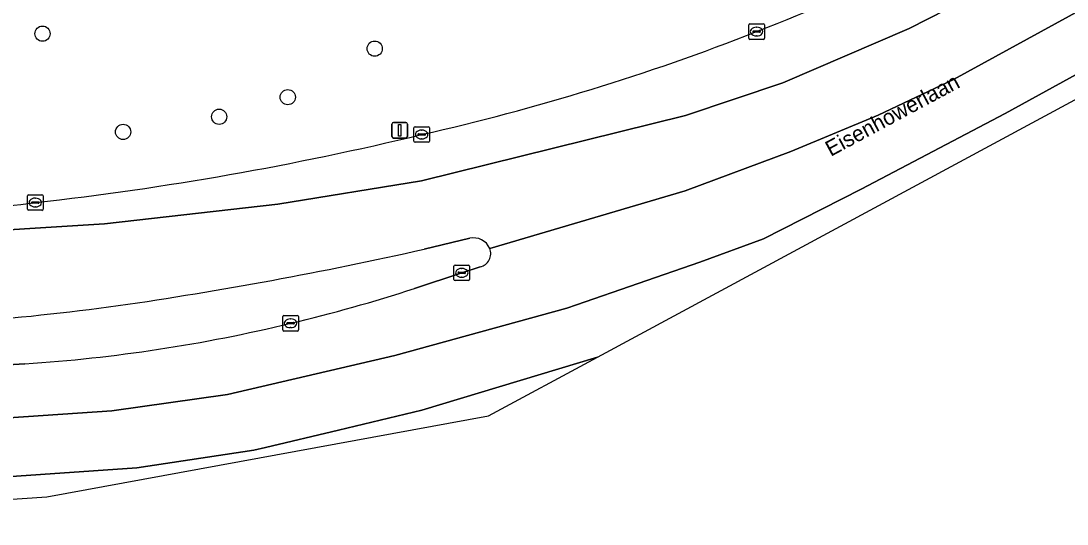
# Model space of a CAD drawing. Extents: x 162417 to 163722, y 384268 to 385417.
# Drawn here: x 162911.4 to 162978.6, y 384268.4 to 384300.7 of the extents above; entities that cross this region are included whole.
import ezdxf

# ---------------------------------------------------------------- set-up
doc = ezdxf.new("R2010")
doc.units = 0
for name, color, linetype in [('IMGEO_Berm_groen', 7, 'Continuous'), ('IMGEO_Berm_open', 7, 'Continuous'), ('IMGEO_Boom', 7, 'Continuous'), ('IMGEO_Kolk', 7, 'Continuous'), ('IMGEO_Lichtmast', 7, 'Continuous'), ('IMGEO_Openbare_ruimte_label', 7, 'Continuous'), ('IMGEO_Rijbaan_regionaal_gesloten', 7, 'Continuous')]:
    doc.layers.add(name, color=color, linetype=linetype)

msp = doc.modelspace()

# ---------------------------------------------------------------- linework, layer by layer
at = {"layer": 'IMGEO_Berm_groen'}
for centre, radius, start, end in [((162877.734, 384505.39), 220.762, 291.49467, 297.35289), ((162904.713, 384437.185), 147.415, 282.6931, 291.45135), ((162889.947, 384488.685), 200.924, 276.38224, 283.57393), ((162897.906, 384401.341), 113.251, 273.52382, 277.29266)]:
    msp.add_arc(centre, radius, start, end, dxfattribs=at)
at = {"layer": 'IMGEO_Berm_open'}
for points in [[(162940.195, 384286.71), (162937.266, 384286.016)], [(162936.646, 384283.494), (162939.682, 384284.494), (162940.867, 384284.87)], [(162880.35, 384276.778), (162880.557, 384276.791), (162887.921, 384277.251), (162905.39, 384278.294), (162911.617, 384278.658)]]:
    msp.add_lwpolyline(points, dxfattribs=at)
for centre, radius, start, end in [((162940.446, 384285.611), 1.127, 23.52859, 102.84262), ((162881.183, 384534.877), 255.102, 278.20963, 282.70004), ((162940.663, 384285.728), 0.882, 283.40658, 22.20033), ((162905.852, 384377.778), 99.185, 283.30824, 288.08778), ((162894.73, 384450.545), 169.705, 270.99235, 277.74837), ((162905.197, 384378.18), 99.728, 273.69077, 283.62087)]:
    msp.add_arc(centre, radius, start, end, dxfattribs=at)
at = {"layer": 'IMGEO_Boom'}
for centre in [(162912.748, 384299.847), (162934.088, 384298.886), (162928.502, 384295.77), (162924.098, 384294.515), (162917.924, 384293.54)]:
    msp.add_circle(centre, 0.489, dxfattribs=at)
at = {"layer": 'IMGEO_Kolk'}
for p, q in [((162958.121, 384299.557), (162958.121, 384300.409)), ((162958.196, 384300.483), (162959.048, 384300.483)), ((162958.609, 384300.263), (162958.634, 384300.263)), ((162959.122, 384300.409), (162959.122, 384299.557)), ((162959.048, 384299.483), (162958.196, 384299.483)), ((162958.38, 384299.977), (162958.38, 384299.989)), ((162958.818, 384299.94), (162958.42, 384299.94)), ((162958.423, 384300.026), (162958.821, 384300.026)), ((162958.632, 384299.703), (162958.607, 384299.703)), ((162958.864, 384299.989), (162958.864, 384299.977)), ((162936.603, 384292.949), (162936.603, 384293.801)), ((162936.678, 384293.875), (162937.53, 384293.875)), ((162936.905, 384293.418), (162937.303, 384293.418)), ((162937.091, 384293.655), (162937.116, 384293.655)), ((162937.604, 384293.801), (162937.604, 384292.949)), ((162937.53, 384292.875), (162936.678, 384292.875)), ((162936.862, 384293.369), (162936.862, 384293.381)), ((162937.3, 384293.332), (162936.902, 384293.332)), ((162937.114, 384293.095), (162937.089, 384293.095)), ((162937.346, 384293.381), (162937.346, 384293.369)), ((162911.781, 384288.581), (162911.781, 384289.433)), ((162911.856, 384289.507), (162912.708, 384289.507)), ((162912.782, 384289.433), (162912.782, 384288.581)), ((162912.04, 384289.001), (162912.04, 384289.013)), ((162912.478, 384288.964), (162912.08, 384288.964)), ((162912.083, 384289.05), (162912.481, 384289.05)), ((162912.292, 384288.727), (162912.267, 384288.727)), ((162912.269, 384289.287), (162912.294, 384289.287)), ((162912.524, 384289.013), (162912.524, 384289.001)), ((162912.708, 384288.507), (162911.856, 384288.507)), ((162939.181, 384284.07), (162939.181, 384284.922)), ((162939.256, 384284.996), (162940.108, 384284.996)), ((162939.669, 384284.776), (162939.694, 384284.776)), ((162940.182, 384284.922), (162940.182, 384284.07)), ((162940.108, 384283.996), (162939.256, 384283.996)), ((162939.44, 384284.49), (162939.44, 384284.502)), ((162939.878, 384284.453), (162939.48, 384284.453)), ((162939.483, 384284.539), (162939.881, 384284.539)), ((162939.692, 384284.216), (162939.667, 384284.216)), ((162939.924, 384284.502), (162939.924, 384284.49)), ((162928.182, 384280.831), (162928.182, 384281.683)), ((162928.257, 384281.757), (162929.109, 384281.757)), ((162928.484, 384281.3), (162928.882, 384281.3)), ((162928.67, 384281.537), (162928.695, 384281.537)), ((162929.183, 384281.683), (162929.183, 384280.831)), ((162929.109, 384280.757), (162928.257, 384280.757)), ((162928.441, 384281.251), (162928.441, 384281.263)), ((162928.879, 384281.214), (162928.481, 384281.214)), ((162928.693, 384280.977), (162928.668, 384280.977)), ((162928.925, 384281.263), (162928.925, 384281.251))]:
    msp.add_line(p, q, dxfattribs=at)
for points in [[(162958.121, 384299.557), (162958.121, 384300.409)], [(162958.196, 384300.483), (162959.048, 384300.483)], [(162959.122, 384300.409), (162959.122, 384299.557)], [(162959.048, 384299.483), (162958.196, 384299.483)], [(162936.603, 384292.949), (162936.603, 384293.801)], [(162936.678, 384293.875), (162937.53, 384293.875)], [(162937.604, 384293.801), (162937.604, 384292.949)], [(162937.53, 384292.875), (162936.678, 384292.875)], [(162911.781, 384288.581), (162911.781, 384289.433)], [(162911.856, 384289.507), (162912.708, 384289.507)], [(162912.782, 384289.433), (162912.782, 384288.581)], [(162912.708, 384288.507), (162911.856, 384288.507)], [(162939.181, 384284.07), (162939.181, 384284.922)], [(162939.256, 384284.996), (162940.108, 384284.996)], [(162940.182, 384284.922), (162940.182, 384284.07)], [(162940.108, 384283.996), (162939.256, 384283.996)], [(162928.182, 384280.831), (162928.182, 384281.683)], [(162928.257, 384281.757), (162929.109, 384281.757)], [(162929.183, 384281.683), (162929.183, 384280.831)], [(162929.109, 384280.757), (162928.257, 384280.757)]]:
    msp.add_lwpolyline(points, dxfattribs=at)
for centre, radius, start, end in [((162958.198, 384300.407), 0.0765, 91.55205, 178.44795), ((162958.198, 384300.407), 0.0765, 91.55205, 178.44795), ((162959.046, 384300.407), 0.0765, 1.55205, 88.44795), ((162959.046, 384300.407), 0.0765, 1.55205, 88.44795), ((162958.198, 384299.559), 0.0765, 181.55205, 268.44795), ((162958.198, 384299.559), 0.0765, 181.55205, 268.44795), ((162958.42, 384299.986), 0.0403, 85.87752, 175.75265), ((162958.417, 384299.976), 0.0366, 178.93798, 274.71019), ((162958.821, 384299.983), 0.043, 264.86636, 352.45326), ((162958.825, 384299.988), 0.0386, 1.73085, 96.63898), ((162959.046, 384299.559), 0.0765, 271.55205, 358.44795), ((162959.046, 384299.559), 0.0765, 271.55205, 358.44795), ((162936.68, 384293.799), 0.0765, 91.55205, 178.44795), ((162936.68, 384293.799), 0.0765, 91.55205, 178.44795), ((162936.902, 384293.378), 0.0403, 85.87752, 175.75265), ((162937.307, 384293.38), 0.0386, 1.73085, 96.63898), ((162937.528, 384293.799), 0.0765, 1.55205, 88.44795), ((162937.528, 384293.799), 0.0765, 1.55205, 88.44795), ((162936.68, 384292.951), 0.0765, 181.55205, 268.44795), ((162936.68, 384292.951), 0.0765, 181.55205, 268.44795), ((162936.899, 384293.368), 0.0366, 178.93798, 274.71019), ((162937.303, 384293.375), 0.043, 264.86636, 352.45326), ((162937.528, 384292.951), 0.0765, 271.55205, 358.44795), ((162937.528, 384292.951), 0.0765, 271.55205, 358.44795), ((162911.858, 384289.431), 0.0765, 91.55205, 178.44795), ((162911.858, 384289.431), 0.0765, 91.55205, 178.44795), ((162912.706, 384289.431), 0.0765, 1.55205, 88.44795), ((162912.706, 384289.431), 0.0765, 1.55205, 88.44795), ((162912.08, 384289.01), 0.0403, 85.87752, 175.75265), ((162912.077, 384289), 0.0366, 178.93798, 274.71019), ((162912.481, 384289.007), 0.043, 264.86636, 352.45326), ((162912.485, 384289.012), 0.0386, 1.73085, 96.63898), ((162911.858, 384288.583), 0.0765, 181.55205, 268.44795), ((162911.858, 384288.583), 0.0765, 181.55205, 268.44795), ((162912.706, 384288.583), 0.0765, 271.55205, 358.44795), ((162912.706, 384288.583), 0.0765, 271.55205, 358.44795), ((162939.258, 384284.92), 0.0765, 91.55205, 178.44795), ((162939.258, 384284.92), 0.0765, 91.55205, 178.44795), ((162940.106, 384284.92), 0.0765, 1.55205, 88.44795), ((162940.106, 384284.92), 0.0765, 1.55205, 88.44795), ((162939.258, 384284.072), 0.0765, 181.55205, 268.44795), ((162939.258, 384284.072), 0.0765, 181.55205, 268.44795), ((162939.48, 384284.499), 0.0403, 85.87752, 175.75265), ((162939.477, 384284.489), 0.0366, 178.93798, 274.71019), ((162939.881, 384284.496), 0.043, 264.86636, 352.45326), ((162939.885, 384284.501), 0.0386, 1.73085, 96.63898), ((162940.106, 384284.072), 0.0765, 271.55205, 358.44795), ((162940.106, 384284.072), 0.0765, 271.55205, 358.44795), ((162928.259, 384281.681), 0.0765, 91.55205, 178.44795), ((162928.259, 384281.681), 0.0765, 91.55205, 178.44795), ((162928.481, 384281.26), 0.0403, 85.87752, 175.75265), ((162928.886, 384281.262), 0.0386, 1.73085, 96.63898), ((162929.107, 384281.681), 0.0765, 1.55205, 88.44795), ((162929.107, 384281.681), 0.0765, 1.55205, 88.44795), ((162928.259, 384280.833), 0.0765, 181.55205, 268.44795), ((162928.259, 384280.833), 0.0765, 181.55205, 268.44795), ((162928.478, 384281.25), 0.0366, 178.93798, 274.71019), ((162928.882, 384281.257), 0.043, 264.86636, 352.45326), ((162929.107, 384280.833), 0.0765, 271.55205, 358.44795), ((162929.107, 384280.833), 0.0765, 271.55205, 358.44795)]:
    msp.add_arc(centre, radius, start, end, dxfattribs=at)
for centre, major_axis, ratio, start_param, end_param in [((162958.608, 384299.983), (-0.387, 0.002), 0.722429, 4.712389, 7.853982), ((162958.633, 384299.983), (-0.39, 0.002), 0.717154, 1.570796, 4.712389), ((162937.09, 384293.375), (-0.387, 0.002), 0.722429, 4.712389, 7.853982), ((162937.115, 384293.375), (-0.39, 0.002), 0.717154, 1.570796, 4.712389), ((162912.268, 384289.007), (-0.387, 0.002), 0.722429, 4.712389, 7.853982), ((162912.293, 384289.007), (-0.39, 0.002), 0.717154, 1.570796, 4.712389), ((162939.668, 384284.496), (-0.387, 0.002), 0.722429, 4.712389, 7.853982), ((162939.693, 384284.496), (-0.39, 0.002), 0.717154, 1.570796, 4.712389), ((162928.669, 384281.257), (-0.387, 0.002), 0.722429, 4.712389, 7.853982), ((162928.694, 384281.257), (-0.39, 0.002), 0.717154, 1.570796, 4.712389)]:
    msp.add_ellipse(centre, major_axis=major_axis, ratio=ratio, start_param=start_param, end_param=end_param, dxfattribs=at)
at = {"layer": 'IMGEO_Lichtmast'}
for p, q in [((162935.295, 384294.147), (162936.085, 384294.147)), ((162936.085, 384294.147), (162935.295, 384294.147)), ((162935.195, 384293.247), (162935.195, 384294.047)), ((162935.195, 384294.047), (162935.195, 384293.247)), ((162936.185, 384294.047), (162936.185, 384293.247)), ((162936.185, 384293.247), (162936.185, 384294.047)), ((162936.085, 384293.147), (162935.295, 384293.147)), ((162935.295, 384293.147), (162936.085, 384293.147))]:
    msp.add_line(p, q, dxfattribs=at)
msp.add_lwpolyline([(162935.615, 384294.022), (162935.765, 384294.022), (162935.765, 384293.272), (162935.615, 384293.272), (162935.615, 384294.022)], dxfattribs=at)
for centre, start, end in [((162935.295, 384294.047), 90, 180), ((162935.295, 384294.047), 90, 180), ((162936.085, 384294.047), 0, 90), ((162936.085, 384294.047), 360, 90), ((162935.295, 384293.247), 180, 270), ((162935.295, 384293.247), 180, 270), ((162936.085, 384293.247), 270, 0), ((162936.085, 384293.247), 270, 0)]:
    msp.add_arc(centre, 0.1, start, end, dxfattribs=at)
at = {"layer": 'IMGEO_Rijbaan_regionaal_gesloten'}
for points in [[(163123.086, 384378.886), (163122.967, 384379.112), (163121.264, 384382.351), (163116.021, 384379.055), (163087.014, 384362.042), (163060.953, 384346.598), (163039.503, 384334.559), (163023.955, 384325.752), (162971.284, 384296.905), (162966.432, 384294.615), (162960.828, 384292.291), (162954.028, 384289.762), (162941.479, 384286.061)], [(162941.479, 384286.061), (162954.028, 384289.762), (162960.828, 384292.291), (162966.432, 384294.615), (162971.284, 384296.905), (163023.955, 384325.752), (163039.503, 384334.559), (163060.953, 384346.598), (163087.014, 384362.042), (163116.021, 384379.055), (163121.264, 384382.351)], [(162911.617, 384278.658), (162905.39, 384278.294), (162887.921, 384277.251), (162880.557, 384276.791), (162883.151, 384273.384), (162908.348, 384275.029), (162917.205, 384275.634), (162924.623, 384276.694), (162935.372, 384279.193), (162946.424, 384282.221), (162947.06, 384282.44), (162954.978, 384285.174), (162959.065, 384286.688), (162965.348, 384289.868), (162974.583, 384294.713), (163012.884, 384315.76), (163054.517, 384339.003), (163083.13, 384355.508), (163114.166, 384373.602), (163121.238, 384377.799), (163123.086, 384378.886)], [(162948.399, 384279.09), (163048.346, 384332.929), (163120.403, 384374.424)], [(163095.345, 384370.155), (163062.567, 384351.646), (163043.94, 384341.207), (163012.701, 384323.519), (162984.217, 384308.223), (162968.416, 384300.177), (162960.299, 384296.697), (162954.066, 384294.595), (162937.096, 384290.408), (162927.858, 384288.907), (162916.73, 384287.644), (162906.103, 384286.986), (162895.79, 384287.17), (162884.742, 384288.671), (162884.016, 384289.125), (162881.316, 384289.758), (162878.508, 384290.487), (162877.908, 384290.648), (162875.003, 384291.571)], [(162892.416, 384288.222), (162889.661, 384288.389), (162884.016, 384289.125), (162884.742, 384288.671), (162895.79, 384287.17), (162906.103, 384286.986), (162916.73, 384287.644), (162927.858, 384288.907), (162937.096, 384290.408), (162954.066, 384294.595), (162960.299, 384296.697), (162968.416, 384300.177), (162984.217, 384308.223), (163012.701, 384323.519), (163043.94, 384341.207), (163062.567, 384351.646), (163095.345, 384370.155)], [(163012.884, 384315.76), (162974.583, 384294.713), (162965.348, 384289.868), (162959.065, 384286.688), (162954.978, 384285.174), (162947.06, 384282.44), (162946.424, 384282.221), (162935.372, 384279.193), (162924.623, 384276.694), (162917.205, 384275.634), (162908.348, 384275.029), (162883.151, 384273.384), (162885.705, 384270.031), (162885.857, 384270.04), (162909.803, 384271.365), (162918.815, 384271.976), (162926.325, 384273.103), (162927.076, 384273.283), (162931.764, 384274.404), (162937.121, 384275.685), (162948.399, 384279.09)], [(162937.266, 384286.016), (162940.195, 384286.71)], [(162940.867, 384284.87), (162939.682, 384284.494), (162936.646, 384283.494)], [(162886.971, 384268.368), (162913.032, 384270.107), (162941.392, 384275.316), (162948.399, 384279.09), (162937.121, 384275.685), (162931.764, 384274.404), (162927.076, 384273.283), (162926.325, 384273.103), (162918.815, 384271.976), (162909.803, 384271.365), (162885.857, 384270.04), (162885.705, 384270.031), (162886.971, 384268.368)]]:
    msp.add_lwpolyline(points, dxfattribs=at)
for centre, radius, start, end in [((162877.734, 384505.39), 220.762, 291.49467, 297.35289), ((162904.713, 384437.185), 147.415, 282.6931, 291.45135), ((162889.947, 384488.685), 200.924, 276.38224, 283.57393), ((162897.906, 384401.341), 113.251, 273.52382, 277.29266), ((162940.446, 384285.611), 1.127, 23.52859, 102.84262), ((162881.183, 384534.877), 255.102, 278.20963, 282.70004), ((162940.663, 384285.728), 0.882, 283.40658, 22.20033), ((162905.852, 384377.778), 99.185, 283.30824, 288.08778), ((162894.73, 384450.545), 169.705, 270.99235, 277.74837), ((162905.197, 384378.18), 99.728, 273.69077, 283.62087)]:
    msp.add_arc(centre, radius, start, end, dxfattribs=at)

# ---------------------------------------------------------------- texts
at = {"layer": 'IMGEO_Openbare_ruimte_label'}
msp.add_text('Eisenhowerlaan', height=1, rotation=28.2309, dxfattribs=at).set_placement((162963.384, 384291.937))

doc.saveas('drawing.dxf')
